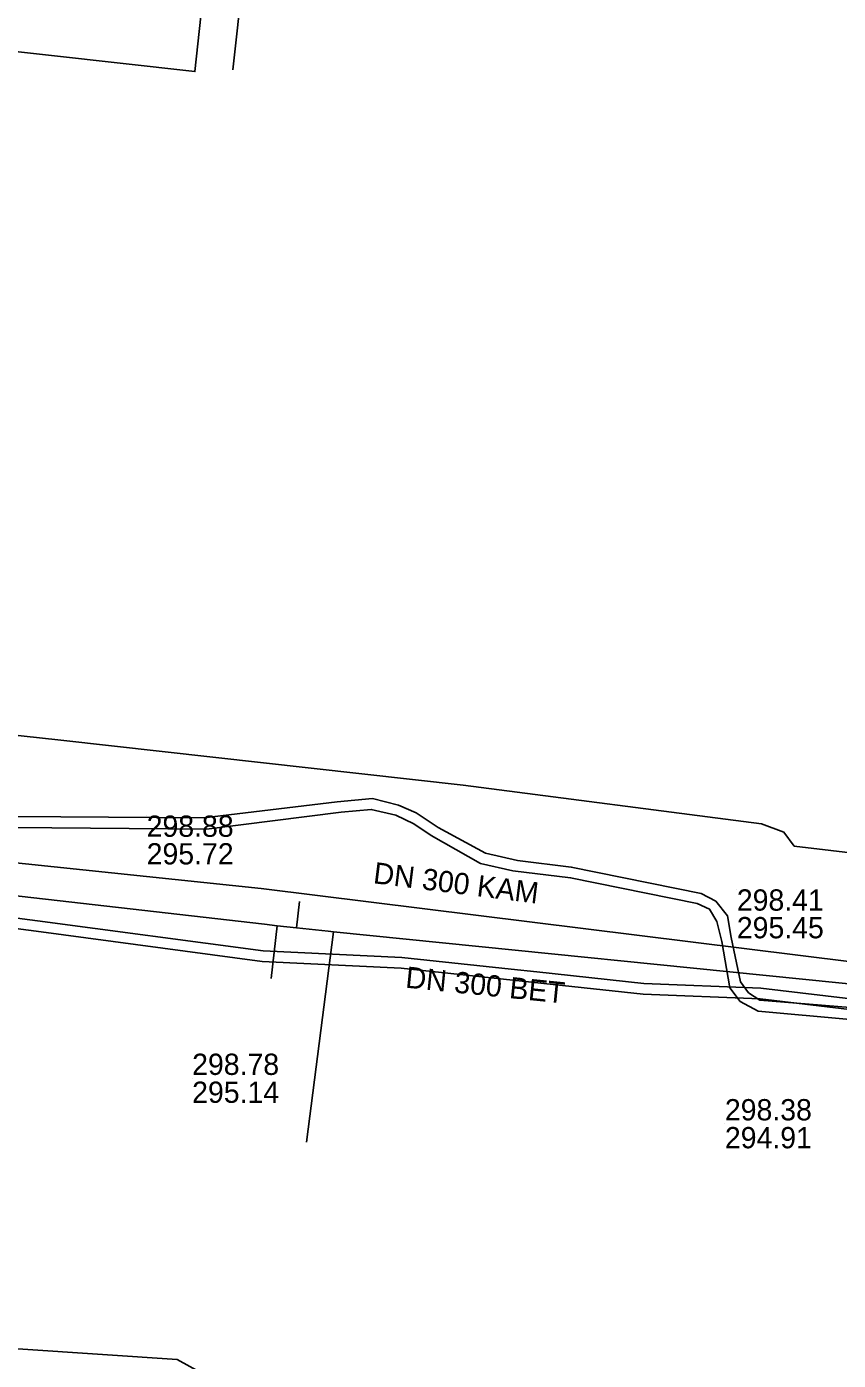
# Model space of a CAD drawing. Extents: x -595540 to -593988, y -1160850 to -1159202.
# Drawn here: x -594175.6 to -594145.1, y -1159654.1 to -1159603.9 of the extents above; entities that cross this region are included whole.
import ezdxf

# ---------------------------------------------------------------- set-up
doc = ezdxf.new("R2010")
doc.units = 0
for name, color, linetype in [('BVK-DESTOVA_popisy', 7, 'Continuous'), ('BVK-DESTOVA_trasa sítě', 7, 'Continuous'), ('BVK-SPLASKOVA_popisy', 7, 'Continuous'), ('BVK-SPLASKOVA_trasa sítě', 7, 'Continuous'), ('CETIN_kabel podzemní', 7, 'Continuous'), ('DESTOVA_trasa neprovozované sítě', 7, 'Continuous'), ('EON-NN_kabel', 7, 'Continuous'), ('EON-VN_kabel', 7, 'Continuous'), ('TEPLARNY-TEPLOVODY_trasa sítě', 7, 'Continuous'), ('TSB_kabel VO', 7, 'Continuous')]:
    doc.layers.add(name, color=color, linetype=linetype)

msp = doc.modelspace()

# ---------------------------------------------------------------- linework, layer by layer
at = {"layer": 'BVK-DESTOVA_popisy'}
for p, q in [((-594169.376, -1159643.495), (-594169.376, -1159643.495)), ((-594149.332, -1159645.205), (-594149.332, -1159645.205))]:
    msp.add_line(p, q, dxfattribs=at)
at = {"layer": 'BVK-DESTOVA_trasa sítě'}
for points in [[(-594197.887, -1159634.126), (-594194.569, -1159634.514), (-594166.648, -1159637.704), (-594166.175, -1159637.758), (-594165.456, -1159637.84)], [(-594165.456, -1159637.84), (-594164.262, -1159637.961), (-594164.053, -1159637.982), (-594143.673, -1159640.039)]]:
    msp.add_lwpolyline(points, dxfattribs=at)
at = {"layer": 'BVK-SPLASKOVA_popisy'}
for p, q in [((-594171.087, -1159633.613), (-594171.087, -1159633.613)), ((-594148.883, -1159636.391), (-594148.883, -1159636.391))]:
    msp.add_line(p, q, dxfattribs=at)
at = {"layer": 'BVK-SPLASKOVA_trasa sítě'}
for p, q in [((-594199.042, -1159633.007), (-594166.776, -1159636.355)), ((-594166.776, -1159636.355), (-594144.473, -1159639.133))]:
    msp.add_line(p, q, dxfattribs=at)
at = {"layer": 'CETIN_kabel podzemní'}
msp.add_lwpolyline([(-594156.061, -1159592.702), (-594156.437, -1159596.181), (-594166.693, -1159595.132), (-594167.851, -1159605.56)], dxfattribs=at)
at = {"layer": 'DESTOVA_trasa neprovozované sítě'}
for p, q in [((-594165.343, -1159636.846), (-594165.456, -1159637.84)), ((-594166.402, -1159639.745), (-594166.175, -1159637.758)), ((-594165.07, -1159645.902), (-594164.053, -1159637.982))]:
    msp.add_line(p, q, dxfattribs=at)
at = {"layer": 'EON-NN_kabel'}
for points in [[(-594176.115, -1159633.648), (-594168.932, -1159633.703), (-594163.924, -1159633.102), (-594162.588, -1159632.978), (-594161.61, -1159633.219), (-594160.944, -1159633.517), (-594160.115, -1159634.062), (-594158.344, -1159635.029), (-594157.14, -1159635.303), (-594155.116, -1159635.552), (-594150.227, -1159636.542), (-594149.678, -1159636.836), (-594149.237, -1159637.39), (-594149.102, -1159638.199), (-594148.745, -1159639.869), (-594148.448, -1159640.276), (-594148.018, -1159640.557), (-594137.967, -1159641.37)], [(-594176.107, -1159634.062), (-594168.838, -1159634.125), (-594163.766, -1159633.491), (-594162.64, -1159633.382), (-594161.709, -1159633.601), (-594161.037, -1159633.922), (-594160.388, -1159634.368), (-594158.524, -1159635.42), (-594157.305, -1159635.694), (-594155.136, -1159635.952), (-594150.379, -1159636.921), (-594149.907, -1159637.135), (-594149.634, -1159637.595), (-594149.443, -1159638.347), (-594149.144, -1159640.088), (-594148.753, -1159640.612), (-594148.08, -1159640.972), (-594137.975, -1159641.882)]]:
    msp.add_lwpolyline(points, dxfattribs=at)
at = {"layer": 'EON-VN_kabel'}
for points in [[(-594203.741, -1159628.756), (-594204.052, -1159631.911), (-594203.97, -1159633.166), (-594203.605, -1159633.678), (-594203.098, -1159633.891), (-594200.091, -1159634.874), (-594191.655, -1159635.642), (-594182.354, -1159636.692), (-594179.422, -1159637.017), (-594175.197, -1159637.569), (-594166.707, -1159638.701), (-594161.486, -1159638.958), (-594157.368, -1159639.396)], [(-594179.47, -1159637.414), (-594175.249, -1159637.966), (-594166.743, -1159639.1), (-594161.517, -1159639.357), (-594152.405, -1159640.327), (-594148.007, -1159640.503), (-594144.113, -1159640.966)], [(-594157.368, -1159639.396), (-594156.41, -1159639.498)], [(-594156.41, -1159639.498), (-594152.376, -1159639.928), (-594147.975, -1159640.104), (-594144.068, -1159640.569)]]:
    msp.add_lwpolyline(points, dxfattribs=at)
at = {"layer": 'TEPLARNY-TEPLOVODY_trasa sítě'}
msp.add_lwpolyline([(-594155.323, -1159591.296), (-594157.58, -1159591.045), (-594157.924, -1159594.232), (-594167.923, -1159593.123), (-594169.272, -1159605.628), (-594177.493, -1159604.716), (-594178.155, -1159610.852)], dxfattribs=at)
at = {"layer": 'TSB_kabel VO'}
for points in [[(-594188.62, -1159599.14), (-594189.58, -1159608.14), (-594190.07, -1159612.07), (-594190.97, -1159620.67), (-594191.06, -1159620.83), (-594191.016, -1159621.067), (-594191.89, -1159628.67), (-594191.54, -1159629.09), (-594189.61, -1159629.11), (-594174.32, -1159630.78), (-594159.18, -1159632.47), (-594147.95, -1159633.92), (-594147.11, -1159634.24), (-594146.72, -1159634.77), (-594137.5, -1159635.86), (-594132.27, -1159636.51), (-594131.65, -1159635.99), (-594131.31, -1159633.57), (-594131.662, -1159632.965)], [(-594178.76, -1159653.48), (-594169.94, -1159654.08), (-594169.1, -1159654.54)]]:
    msp.add_lwpolyline(points, dxfattribs=at)

# ---------------------------------------------------------------- texts
at = {"layer": 'BVK-DESTOVA_popisy'}
msp.add_text('DN 300 BET', height=0.8, rotation=354.2598, dxfattribs=at).set_placement((-594161.374, -1159640.085))
for s, p in [('298.78', (-594169.376, -1159643.37)), ('295.14', (-594169.376, -1159644.42)), ('298.38', (-594149.332, -1159645.08)), ('294.91', (-594149.332, -1159646.13))]:
    msp.add_text(s, height=0.8, dxfattribs=at).set_placement(p)
at = {"layer": 'BVK-SPLASKOVA_popisy'}
for s, p in [('298.88', (-594171.087, -1159634.413)), ('295.72', (-594171.087, -1159635.453)), ('298.41', (-594148.883, -1159637.191)), ('295.45', (-594148.883, -1159638.231))]:
    msp.add_text(s, height=0.8, dxfattribs=at).set_placement(p)
msp.add_text('DN 300 KAM', height=0.8, rotation=352.8847, dxfattribs=at).set_placement((-594162.589, -1159636.156))

doc.saveas('drawing.dxf')
